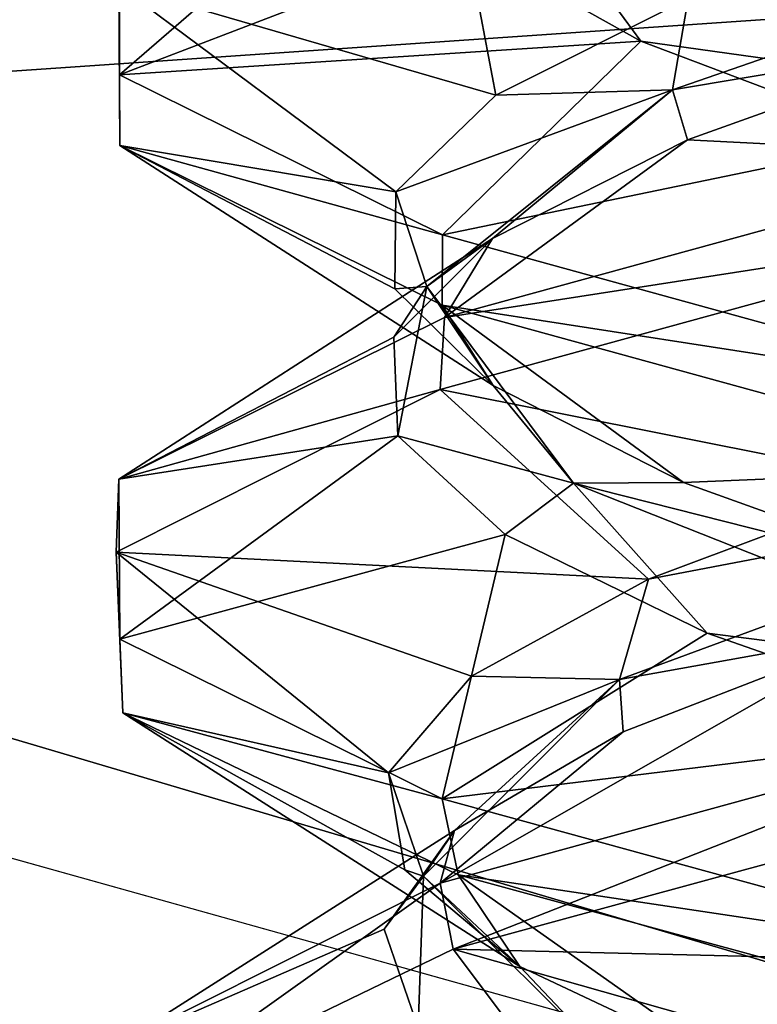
# Model space of a CAD drawing. Header units: millimetres. Extents: x -36.5 to 36.5, y -8.8 to 41.6.
# Tile 287 of 434: x -1.551 to -0.897, y 35.805 to 36.678. Entities that reach past the tile are written whole.
import ezdxf

# ---------------------------------------------------------------- set-up
doc = ezdxf.new("R2010")
doc.units = ezdxf.units.MM
doc.header["$LTSCALE"] = 65.185185
for name, color, linetype in [('166', 7, 'CONTINUOUS'), ('232', 7, 'CONTINUOUS'), ('233', 7, 'CONTINUOUS'), ('237', 7, 'CONTINUOUS'), ('238', 7, 'CONTINUOUS'), ('239', 7, 'CONTINUOUS'), ('240', 7, 'CONTINUOUS'), ('241', 7, 'CONTINUOUS'), ('242', 7, 'CONTINUOUS'), ('243', 7, 'CONTINUOUS'), ('326', 7, 'CONTINUOUS'), ('327', 7, 'CONTINUOUS'), ('366', 7, 'CONTINUOUS'), ('383', 7, 'CONTINUOUS'), ('5', 7, 'CONTINUOUS'), ('519', 7, 'CONTINUOUS'), ('520', 7, 'CONTINUOUS'), ('71', 7, 'CONTINUOUS'), ('72', 7, 'CONTINUOUS'), ('76', 7, 'CONTINUOUS'), ('77', 7, 'CONTINUOUS'), ('78', 7, 'CONTINUOUS'), ('79', 7, 'CONTINUOUS'), ('80', 7, 'CONTINUOUS'), ('81', 7, 'CONTINUOUS'), ('82', 7, 'CONTINUOUS')]:
    doc.layers.add(name, color=color, linetype=linetype)

msp = doc.modelspace()

# ---------------------------------------------------------------- linework, layer by layer
at = {"layer": '166', "color": 7, "linetype": 'CONTINUOUS'}
for points in [[(-1.46278, 36.62894, -11.33209), (-1.46338, 36.70798, -10.67059), (-1.46292, 36.77092, -10.66853), (-1.46278, 36.62894, -11.33209)], [(-1.46241, 36.56609, -11.33371), (-1.46338, 36.70798, -10.67059), (-1.46278, 36.62894, -11.33209), (-1.46241, 36.56609, -11.33371)], [(-1.17626, 36.48691, -11.93081), (-1.46241, 36.56609, -11.33371), (-1.46278, 36.62894, -11.33209), (-1.17626, 36.48691, -11.93081)], [(-1.17662, 36.42454, -11.93036), (-1.46241, 36.56609, -11.33371), (-1.17626, 36.48691, -11.93081), (-1.17662, 36.42454, -11.93036)], [(-1.17445, 36.4137, -10.06691), (-0.6469, 36.49557, -9.64666), (-0.65581, 36.55597, -9.65096), (-1.17445, 36.4137, -10.06691)], [(-1.17841, 36.34985, -10.07191), (-0.6469, 36.49557, -9.64666), (-1.17445, 36.4137, -10.06691), (-1.17841, 36.34985, -10.07191)], [(-0.65758, 36.34445, -12.34818), (-1.17662, 36.42454, -11.93036), (-1.17626, 36.48691, -11.93081), (-0.65758, 36.34445, -12.34818)], [(-0.65179, 36.28059, -12.35099), (-1.17662, 36.42454, -11.93036), (-0.65758, 36.34445, -12.34818), (-0.65179, 36.28059, -12.35099)], [(-1.46338, 36.27048, -10.67059), (-1.17841, 36.34985, -10.07191), (-1.17445, 36.4137, -10.06691), (-1.46338, 36.27048, -10.67059)], [(-1.46567, 36.20573, -10.68091), (-1.17841, 36.34985, -10.07191), (-1.46338, 36.27048, -10.67059), (-1.46567, 36.20573, -10.68091)], [(-1.46241, 36.12859, -11.33371), (-1.46567, 36.20573, -10.68091), (-1.46338, 36.27048, -10.67059), (-1.46241, 36.12859, -11.33371)], [(-1.45961, 36.06346, -11.34576), (-1.46567, 36.20573, -10.68091), (-1.46241, 36.12859, -11.33371), (-1.45961, 36.06346, -11.34576)], [(-1.17662, 35.98704, -11.93036), (-1.45961, 36.06346, -11.34576), (-1.46241, 36.12859, -11.33371), (-1.17662, 35.98704, -11.93036)], [(-1.16238, 35.91971, -11.94809), (-1.45961, 36.06346, -11.34576), (-1.17662, 35.98704, -11.93036), (-1.16238, 35.91971, -11.94809)], [(-1.17841, 35.91235, -10.07191), (-1.16696, 35.85375, -10.05755), (-0.6469, 36.05807, -9.64666), (-1.17841, 35.91235, -10.07191)], [(-1.16696, 35.85375, -10.05755), (-0.64174, 35.99678, -9.64421), (-0.6469, 36.05807, -9.64666), (-1.16696, 35.85375, -10.05755)], [(-0.65179, 35.84309, -12.35099), (-1.16238, 35.91971, -11.94809), (-1.17662, 35.98704, -11.93036), (-0.65179, 35.84309, -12.35099)], [(-0.64426, 35.77881, -12.35459), (-1.16238, 35.91971, -11.94809), (-0.65179, 35.84309, -12.35099), (-0.64426, 35.77881, -12.35459)], [(-1.46567, 35.76823, -10.68091), (-1.45818, 35.71284, -10.64828), (-1.17841, 35.91235, -10.07191), (-1.46567, 35.76823, -10.68091)], [(-1.45818, 35.71284, -10.64828), (-1.16696, 35.85375, -10.05755), (-1.17841, 35.91235, -10.07191), (-1.45818, 35.71284, -10.64828)]]:
    msp.add_3dface(points, dxfattribs=at)
at = {"layer": '232', "color": 7, "linetype": 'CONTINUOUS'}
for points in [[(-1.46278, 36.62894, -11.33209), (-1.46292, 36.77092, -10.66853), (-1.2263, 36.83376, -11.08677), (-1.46278, 36.62894, -11.33209)], [(-1.15675, 36.74629, -11.41627), (-1.46278, 36.62894, -11.33209), (-1.2263, 36.83376, -11.08677), (-1.15675, 36.74629, -11.41627)], [(-1.00039, 36.65882, -11.71454), (-1.46278, 36.62894, -11.33209), (-1.15675, 36.74629, -11.41627), (-1.00039, 36.65882, -11.71454)], [(-1.17626, 36.48691, -11.93081), (-1.46278, 36.62894, -11.33209), (-1.00039, 36.65882, -11.71454), (-1.17626, 36.48691, -11.93081)], [(-0.76897, 36.57135, -11.95918), (-1.17626, 36.48691, -11.93081), (-1.00039, 36.65882, -11.71454), (-0.76897, 36.57135, -11.95918)], [(-0.65758, 36.34445, -12.34818), (-1.17626, 36.48691, -11.93081), (-0.76897, 36.57135, -11.95918), (-0.65758, 36.34445, -12.34818)]]:
    msp.add_3dface(points, dxfattribs=at)
at = {"layer": '233', "color": 7, "linetype": 'CONTINUOUS'}
for points in [[(-1.00039, 36.65882, -11.71454), (-1.15675, 36.74629, -11.41627), (-1.09656, 36.78971, -11.47061), (-1.00039, 36.65882, -11.71454)], [(-1.00039, 36.65882, -11.71454), (-1.09656, 36.78971, -11.47061), (-0.69143, 36.61548, -11.97255), (-1.00039, 36.65882, -11.71454)], [(-0.69143, 36.61548, -11.97255), (-1.09656, 36.78971, -11.47061), (-0.76987, 36.69665, -11.95846), (-0.69143, 36.61548, -11.97255)], [(-0.76897, 36.57135, -11.95918), (-1.00039, 36.65882, -11.71454), (-0.69143, 36.61548, -11.97255), (-0.76897, 36.57135, -11.95918)]]:
    msp.add_3dface(points, dxfattribs=at)
at = {"layer": '237', "color": 7, "linetype": 'CONTINUOUS'}
for points in [[(-0.64174, 35.99678, -9.64421), (-1.16696, 35.85375, -10.05755), (-0.53337, 35.8384, -9.89237), (-0.64174, 35.99678, -9.64421)], [(-1.16696, 35.85375, -10.05755), (-1.45818, 35.71284, -10.64828), (-1.02645, 35.66675, -10.32343), (-1.16696, 35.85375, -10.05755)], [(-1.16696, 35.85375, -10.05755), (-1.02645, 35.66675, -10.32343), (-0.80915, 35.75258, -10.07446), (-1.16696, 35.85375, -10.05755)], [(-1.16696, 35.85375, -10.05755), (-0.80915, 35.75258, -10.07446), (-0.53337, 35.8384, -9.89237), (-1.16696, 35.85375, -10.05755)]]:
    msp.add_3dface(points, dxfattribs=at)
at = {"layer": '238', "color": 7, "linetype": 'CONTINUOUS'}
for points in [[(-1.17841, 35.91235, -10.07191), (-0.6469, 36.05807, -9.64666), (-0.79029, 36.134, -10.05831), (-1.17841, 35.91235, -10.07191)], [(-1.01617, 36.04653, -10.30808), (-1.17841, 35.91235, -10.07191), (-0.79029, 36.134, -10.05831), (-1.01617, 36.04653, -10.30808)], [(-1.16579, 35.95906, -10.60978), (-1.17841, 35.91235, -10.07191), (-1.01617, 36.04653, -10.30808), (-1.16579, 35.95906, -10.60978)], [(-1.46567, 35.76823, -10.68091), (-1.17841, 35.91235, -10.07191), (-1.16579, 35.95906, -10.60978), (-1.46567, 35.76823, -10.68091)], [(-1.22794, 35.87159, -10.94076), (-1.46567, 35.76823, -10.68091), (-1.16579, 35.95906, -10.60978), (-1.22794, 35.87159, -10.94076)], [(-1.19794, 35.78412, -11.27618), (-1.46567, 35.76823, -10.68091), (-1.22794, 35.87159, -10.94076), (-1.19794, 35.78412, -11.27618)]]:
    msp.add_3dface(points, dxfattribs=at)
at = {"layer": '239', "color": 7, "linetype": 'CONTINUOUS'}
for points in [[(-0.79029, 36.134, -10.05831), (-0.54754, 36.26701, -9.93976), (-1.01934, 36.09278, -10.37963), (-0.79029, 36.134, -10.05831)], [(-1.01934, 36.09278, -10.37963), (-0.54754, 36.26701, -9.93976), (-0.99355, 36.1817, -10.27599), (-1.01934, 36.09278, -10.37963)], [(-0.99355, 36.1817, -10.27599), (-0.54754, 36.26701, -9.93976), (-0.7648, 36.26753, -10.03749), (-0.99355, 36.1817, -10.27599)], [(-1.15051, 36.09588, -10.5668), (-1.01934, 36.09278, -10.37963), (-0.99355, 36.1817, -10.27599), (-1.15051, 36.09588, -10.5668)], [(-1.01617, 36.04653, -10.30808), (-0.79029, 36.134, -10.05831), (-1.01934, 36.09278, -10.37963), (-1.01617, 36.04653, -10.30808)], [(-1.22434, 36.01005, -10.88892), (-1.01934, 36.09278, -10.37963), (-1.15051, 36.09588, -10.5668), (-1.22434, 36.01005, -10.88892)], [(-1.19328, 35.91854, -11.00077), (-1.01934, 36.09278, -10.37963), (-1.22434, 36.01005, -10.88892), (-1.19328, 35.91854, -11.00077)], [(-1.16579, 35.95906, -10.60978), (-1.01934, 36.09278, -10.37963), (-1.19328, 35.91854, -11.00077), (-1.16579, 35.95906, -10.60978)], [(-1.16579, 35.95906, -10.60978), (-1.01617, 36.04653, -10.30808), (-1.01934, 36.09278, -10.37963), (-1.16579, 35.95906, -10.60978)], [(-1.20969, 35.92423, -11.21906), (-1.19328, 35.91854, -11.00077), (-1.22434, 36.01005, -10.88892), (-1.20969, 35.92423, -11.21906)], [(-1.22794, 35.87159, -10.94076), (-1.16579, 35.95906, -10.60978), (-1.19328, 35.91854, -11.00077), (-1.22794, 35.87159, -10.94076)], [(-1.19794, 35.78412, -11.27618), (-1.22794, 35.87159, -10.94076), (-1.19328, 35.91854, -11.00077), (-1.19794, 35.78412, -11.27618)], [(-1.10763, 35.8384, -11.53337), (-1.19328, 35.91854, -11.00077), (-1.20969, 35.92423, -11.21906), (-1.10763, 35.8384, -11.53337)], [(-1.19794, 35.78412, -11.27618), (-1.19328, 35.91854, -11.00077), (-1.01854, 35.74431, -11.6217), (-1.19794, 35.78412, -11.27618)], [(-1.01854, 35.74431, -11.6217), (-1.19328, 35.91854, -11.00077), (-1.10763, 35.8384, -11.53337), (-1.01854, 35.74431, -11.6217)], [(-0.92554, 35.75258, -11.80915), (-1.01854, 35.74431, -11.6217), (-1.10763, 35.8384, -11.53337), (-0.92554, 35.75258, -11.80915)]]:
    msp.add_3dface(points, dxfattribs=at)
at = {"layer": '240', "color": 7, "linetype": 'CONTINUOUS'}
for points in [[(-0.6469, 36.49557, -9.64666), (-1.17841, 36.34985, -10.07191), (-0.7648, 36.26753, -10.03749), (-0.6469, 36.49557, -9.64666)], [(-1.17841, 36.34985, -10.07191), (-1.46567, 36.20573, -10.68091), (-0.99355, 36.1817, -10.27599), (-1.17841, 36.34985, -10.07191)], [(-1.17841, 36.34985, -10.07191), (-0.99355, 36.1817, -10.27599), (-0.7648, 36.26753, -10.03749), (-1.17841, 36.34985, -10.07191)], [(-1.46567, 36.20573, -10.68091), (-1.45961, 36.06346, -11.34576), (-1.22434, 36.01005, -10.88892), (-1.46567, 36.20573, -10.68091)], [(-1.46567, 36.20573, -10.68091), (-1.22434, 36.01005, -10.88892), (-1.15051, 36.09588, -10.5668), (-1.46567, 36.20573, -10.68091)], [(-1.46567, 36.20573, -10.68091), (-1.15051, 36.09588, -10.5668), (-0.99355, 36.1817, -10.27599), (-1.46567, 36.20573, -10.68091)], [(-1.45961, 36.06346, -11.34576), (-1.16238, 35.91971, -11.94809), (-1.10763, 35.8384, -11.53337), (-1.45961, 36.06346, -11.34576)], [(-1.45961, 36.06346, -11.34576), (-1.10763, 35.8384, -11.53337), (-1.20969, 35.92423, -11.21906), (-1.45961, 36.06346, -11.34576)], [(-1.45961, 36.06346, -11.34576), (-1.20969, 35.92423, -11.21906), (-1.22434, 36.01005, -10.88892), (-1.45961, 36.06346, -11.34576)], [(-1.16238, 35.91971, -11.94809), (-0.64426, 35.77881, -12.35459), (-0.92554, 35.75258, -11.80915), (-1.16238, 35.91971, -11.94809)], [(-1.16238, 35.91971, -11.94809), (-0.92554, 35.75258, -11.80915), (-1.10763, 35.8384, -11.53337), (-1.16238, 35.91971, -11.94809)]]:
    msp.add_3dface(points, dxfattribs=at)
at = {"layer": '241', "color": 7, "linetype": 'CONTINUOUS'}
for points in [[(-0.95918, 36.57135, -10.23103), (-0.65581, 36.55597, -9.65096), (-0.71454, 36.65882, -9.99961), (-0.95918, 36.57135, -10.23103)], [(-1.17445, 36.4137, -10.06691), (-0.65581, 36.55597, -9.65096), (-0.95918, 36.57135, -10.23103), (-1.17445, 36.4137, -10.06691)], [(-1.13185, 36.48388, -10.52016), (-1.17445, 36.4137, -10.06691), (-0.95918, 36.57135, -10.23103), (-1.13185, 36.48388, -10.52016)], [(-1.46338, 36.27048, -10.67059), (-1.17445, 36.4137, -10.06691), (-1.13185, 36.48388, -10.52016), (-1.46338, 36.27048, -10.67059)], [(-1.21959, 36.39641, -10.84529), (-1.46338, 36.27048, -10.67059), (-1.13185, 36.48388, -10.52016), (-1.21959, 36.39641, -10.84529)], [(-1.21582, 36.30894, -11.18203), (-1.46338, 36.27048, -10.67059), (-1.21959, 36.39641, -10.84529), (-1.21582, 36.30894, -11.18203)], [(-1.46241, 36.12859, -11.33371), (-1.46338, 36.27048, -10.67059), (-1.21582, 36.30894, -11.18203), (-1.46241, 36.12859, -11.33371)], [(-1.12081, 36.22147, -11.50511), (-1.46241, 36.12859, -11.33371), (-1.21582, 36.30894, -11.18203), (-1.12081, 36.22147, -11.50511)], [(-1.17662, 35.98704, -11.93036), (-1.46241, 36.12859, -11.33371), (-1.12081, 36.22147, -11.50511), (-1.17662, 35.98704, -11.93036)], [(-0.94169, 36.134, -11.79029), (-1.17662, 35.98704, -11.93036), (-1.12081, 36.22147, -11.50511), (-0.94169, 36.134, -11.79029)], [(-0.69192, 36.04653, -12.01617), (-1.17662, 35.98704, -11.93036), (-0.94169, 36.134, -11.79029), (-0.69192, 36.04653, -12.01617)], [(-0.65179, 35.84309, -12.35099), (-1.17662, 35.98704, -11.93036), (-0.69192, 36.04653, -12.01617), (-0.65179, 35.84309, -12.35099)]]:
    msp.add_3dface(points, dxfattribs=at)
at = {"layer": '242', "color": 7, "linetype": 'CONTINUOUS'}
for points in [[(-0.71454, 36.65882, -9.99961), (-0.47054, 36.78973, -9.90341), (-0.97251, 36.61549, -10.30852), (-0.71454, 36.65882, -9.99961)], [(-0.97251, 36.61549, -10.30852), (-0.47054, 36.78973, -9.90341), (-0.95846, 36.69665, -10.23013), (-0.97251, 36.61549, -10.30852)], [(-1.1289, 36.61083, -10.51326), (-0.97251, 36.61549, -10.30852), (-0.95846, 36.69665, -10.23013), (-1.1289, 36.61083, -10.51326)], [(-0.95918, 36.57135, -10.23103), (-0.71454, 36.65882, -9.99961), (-0.97251, 36.61549, -10.30852), (-0.95918, 36.57135, -10.23103)], [(-1.1903, 36.44126, -10.91568), (-0.97251, 36.61549, -10.30852), (-1.21777, 36.525, -10.83155), (-1.1903, 36.44126, -10.91568)], [(-1.21777, 36.525, -10.83155), (-0.97251, 36.61549, -10.30852), (-1.1289, 36.61083, -10.51326), (-1.21777, 36.525, -10.83155)], [(-1.13185, 36.48388, -10.52016), (-0.97251, 36.61549, -10.30852), (-1.1903, 36.44126, -10.91568), (-1.13185, 36.48388, -10.52016)], [(-1.13185, 36.48388, -10.52016), (-0.95918, 36.57135, -10.23103), (-0.97251, 36.61549, -10.30852), (-1.13185, 36.48388, -10.52016)], [(-1.21864, 36.43918, -11.16202), (-1.1903, 36.44126, -10.91568), (-1.21777, 36.525, -10.83155), (-1.21864, 36.43918, -11.16202)], [(-1.21959, 36.39641, -10.84529), (-1.13185, 36.48388, -10.52016), (-1.1903, 36.44126, -10.91568), (-1.21959, 36.39641, -10.84529)], [(-1.21582, 36.30894, -11.18203), (-1.21959, 36.39641, -10.84529), (-1.1903, 36.44126, -10.91568), (-1.21582, 36.30894, -11.18203)], [(-1.13146, 36.35335, -11.48078), (-1.1903, 36.44126, -10.91568), (-1.21864, 36.43918, -11.16202), (-1.13146, 36.35335, -11.48078)], [(-1.21582, 36.30894, -11.18203), (-1.1903, 36.44126, -10.91568), (-1.06027, 36.26703, -11.54749), (-1.21582, 36.30894, -11.18203)], [(-1.06027, 36.26703, -11.54749), (-1.1903, 36.44126, -10.91568), (-1.13146, 36.35335, -11.48078), (-1.06027, 36.26703, -11.54749)], [(-0.96251, 36.26753, -11.7648), (-1.06027, 36.26703, -11.54749), (-1.13146, 36.35335, -11.48078), (-0.96251, 36.26753, -11.7648)], [(-1.12081, 36.22147, -11.50511), (-1.21582, 36.30894, -11.18203), (-1.06027, 36.26703, -11.54749), (-1.12081, 36.22147, -11.50511)], [(-0.94169, 36.134, -11.79029), (-1.12081, 36.22147, -11.50511), (-1.06027, 36.26703, -11.54749), (-0.94169, 36.134, -11.79029)], [(-0.72401, 36.1817, -11.99355), (-1.06027, 36.26703, -11.54749), (-0.96251, 36.26753, -11.7648), (-0.72401, 36.1817, -11.99355)], [(-0.94169, 36.134, -11.79029), (-1.06027, 36.26703, -11.54749), (-0.62043, 36.09279, -12.01931), (-0.94169, 36.134, -11.79029)], [(-0.62043, 36.09279, -12.01931), (-1.06027, 36.26703, -11.54749), (-0.72401, 36.1817, -11.99355), (-0.62043, 36.09279, -12.01931)], [(-0.69192, 36.04653, -12.01617), (-0.94169, 36.134, -11.79029), (-0.62043, 36.09279, -12.01931), (-0.69192, 36.04653, -12.01617)]]:
    msp.add_3dface(points, dxfattribs=at)
at = {"layer": '243', "color": 7, "linetype": 'CONTINUOUS'}
for points in [[(-1.17445, 36.8512, -10.06691), (-1.46338, 36.70798, -10.67059), (-1.1289, 36.61083, -10.51326), (-1.17445, 36.8512, -10.06691)], [(-1.17445, 36.8512, -10.06691), (-1.1289, 36.61083, -10.51326), (-0.95846, 36.69665, -10.23013), (-1.17445, 36.8512, -10.06691)], [(-1.46338, 36.70798, -10.67059), (-1.46241, 36.56609, -11.33371), (-1.21777, 36.525, -10.83155), (-1.46338, 36.70798, -10.67059)], [(-1.46338, 36.70798, -10.67059), (-1.21777, 36.525, -10.83155), (-1.1289, 36.61083, -10.51326), (-1.46338, 36.70798, -10.67059)], [(-1.46241, 36.56609, -11.33371), (-1.17662, 36.42454, -11.93036), (-1.13146, 36.35335, -11.48078), (-1.46241, 36.56609, -11.33371)], [(-1.46241, 36.56609, -11.33371), (-1.13146, 36.35335, -11.48078), (-1.21864, 36.43918, -11.16202), (-1.46241, 36.56609, -11.33371)], [(-1.46241, 36.56609, -11.33371), (-1.21864, 36.43918, -11.16202), (-1.21777, 36.525, -10.83155), (-1.46241, 36.56609, -11.33371)], [(-1.17662, 36.42454, -11.93036), (-0.65179, 36.28059, -12.35099), (-0.96251, 36.26753, -11.7648), (-1.17662, 36.42454, -11.93036)], [(-1.17662, 36.42454, -11.93036), (-0.96251, 36.26753, -11.7648), (-1.13146, 36.35335, -11.48078), (-1.17662, 36.42454, -11.93036)], [(-0.65179, 36.28059, -12.35099), (-0.72401, 36.1817, -11.99355), (-0.96251, 36.26753, -11.7648), (-0.65179, 36.28059, -12.35099)]]:
    msp.add_3dface(points, dxfattribs=at)
at = {"layer": '326', "color": 7, "linetype": 'CONTINUOUS'}
for points in [[(5, 34.1, 15.2), (19.8, 38.1, 15.2), (-9.3, 38.1, 15.2), (5, 34.1, 15.2)], [(-9.3, 36.1, 15.2), (5, 34.1, 15.2), (-9.3, 38.1, 15.2), (-9.3, 36.1, 15.2)], [(-13.5, 34.1, 15.2), (5, 34.1, 15.2), (-13.5, 36.1, 15.2), (-13.5, 34.1, 15.2)], [(-13.5, 36.1, 15.2), (5, 34.1, 15.2), (-9.3, 36.1, 15.2), (-13.5, 36.1, 15.2)]]:
    msp.add_3dface(points, dxfattribs=at)
at = {"layer": '327', "color": 7, "linetype": 'CONTINUOUS'}
for points in [[(-9.3, 38.1, -15.2), (19.8, 38.1, -15.2), (-9.3, 36.1, -15.2), (-9.3, 38.1, -15.2)], [(-9.3, 36.1, -15.2), (19.8, 38.1, -15.2), (5, 34.1, -15.2), (-9.3, 36.1, -15.2)], [(-13.5, 34.1, -15.2), (-9.3, 36.1, -15.2), (5, 34.1, -15.2), (-13.5, 34.1, -15.2)]]:
    msp.add_3dface(points, dxfattribs=at)
at = {"layer": '366', "color": 7, "linetype": 'CONTINUOUS'}
for points in [[(5, 34.1, 13.80473), (-9.01578, 34.1, 13.80473), (0, 38.1349, 13.7343), (5, 34.1, 13.80473)], [(0, 38.1349, 13.7343), (-9.01578, 34.1, 13.80473), (-1.91105, 38.1349, 13.7343), (0, 38.1349, 13.7343)]]:
    msp.add_3dface(points, dxfattribs=at)
at = {"layer": '383', "color": 7, "linetype": 'CONTINUOUS'}
for points in [[(-8.70476, 34.1, -13.80473), (5, 34.1, -13.80473), (-8.63433, 38.1349, -13.7343), (-8.70476, 34.1, -13.80473)], [(-8.63433, 38.1349, -13.7343), (5, 34.1, -13.80473), (0, 38.1349, -13.7343), (-8.63433, 38.1349, -13.7343)]]:
    msp.add_3dface(points, dxfattribs=at)
at = {"layer": '5', "color": 7, "linetype": 'CONTINUOUS'}
for points in [[(-1.46278, 36.62894, 10.66791), (-1.46338, 36.70798, 11.32941), (-1.46292, 36.77092, 11.33147), (-1.46278, 36.62894, 10.66791)], [(-1.46241, 36.56609, 10.66629), (-1.46338, 36.70798, 11.32941), (-1.46278, 36.62894, 10.66791), (-1.46241, 36.56609, 10.66629)], [(-1.17626, 36.48691, 10.06919), (-1.46241, 36.56609, 10.66629), (-1.46278, 36.62894, 10.66791), (-1.17626, 36.48691, 10.06919)], [(-1.17662, 36.42454, 10.06964), (-1.46241, 36.56609, 10.66629), (-1.17626, 36.48691, 10.06919), (-1.17662, 36.42454, 10.06964)], [(-1.17445, 36.4137, 11.93309), (-0.6469, 36.49557, 12.35334), (-0.65581, 36.55597, 12.34904), (-1.17445, 36.4137, 11.93309)], [(-1.17841, 36.34985, 11.92809), (-0.6469, 36.49557, 12.35334), (-1.17445, 36.4137, 11.93309), (-1.17841, 36.34985, 11.92809)], [(-0.65758, 36.34445, 9.65182), (-1.17662, 36.42454, 10.06964), (-1.17626, 36.48691, 10.06919), (-0.65758, 36.34445, 9.65182)], [(-0.65179, 36.28059, 9.64901), (-1.17662, 36.42454, 10.06964), (-0.65758, 36.34445, 9.65182), (-0.65179, 36.28059, 9.64901)], [(-1.46338, 36.27048, 11.32941), (-1.17841, 36.34985, 11.92809), (-1.17445, 36.4137, 11.93309), (-1.46338, 36.27048, 11.32941)], [(-1.46567, 36.20573, 11.31909), (-1.17841, 36.34985, 11.92809), (-1.46338, 36.27048, 11.32941), (-1.46567, 36.20573, 11.31909)], [(-1.46241, 36.12859, 10.66629), (-1.46567, 36.20573, 11.31909), (-1.46338, 36.27048, 11.32941), (-1.46241, 36.12859, 10.66629)], [(-1.45961, 36.06346, 10.65424), (-1.46567, 36.20573, 11.31909), (-1.46241, 36.12859, 10.66629), (-1.45961, 36.06346, 10.65424)], [(-1.17662, 35.98704, 10.06964), (-1.45961, 36.06346, 10.65424), (-1.46241, 36.12859, 10.66629), (-1.17662, 35.98704, 10.06964)], [(-1.16238, 35.91971, 10.05191), (-1.45961, 36.06346, 10.65424), (-1.17662, 35.98704, 10.06964), (-1.16238, 35.91971, 10.05191)], [(-1.17841, 35.91235, 11.92809), (-1.16696, 35.85375, 11.94245), (-0.6469, 36.05807, 12.35334), (-1.17841, 35.91235, 11.92809)], [(-1.16696, 35.85375, 11.94245), (-0.64174, 35.99678, 12.35579), (-0.6469, 36.05807, 12.35334), (-1.16696, 35.85375, 11.94245)], [(-0.65179, 35.84309, 9.64901), (-1.16238, 35.91971, 10.05191), (-1.17662, 35.98704, 10.06964), (-0.65179, 35.84309, 9.64901)], [(-0.64426, 35.77881, 9.64541), (-1.16238, 35.91971, 10.05191), (-0.65179, 35.84309, 9.64901), (-0.64426, 35.77881, 9.64541)], [(-1.46567, 35.76823, 11.31909), (-1.45818, 35.71284, 11.35172), (-1.17841, 35.91235, 11.92809), (-1.46567, 35.76823, 11.31909)], [(-1.45818, 35.71284, 11.35172), (-1.16696, 35.85375, 11.94245), (-1.17841, 35.91235, 11.92809), (-1.45818, 35.71284, 11.35172)]]:
    msp.add_3dface(points, dxfattribs=at)
at = {"layer": '519', "color": 7, "linetype": 'CONTINUOUS'}
for points in [[(5.2, 34.1, -5.904), (7.97857, 40.1, -5.79927), (-1.91105, 40.1, -5.79927), (5.2, 34.1, -5.904)], [(-1.91105, 38.34213, -5.82995), (5.2, 34.1, -5.904), (-1.91105, 40.1, -5.79927), (-1.91105, 38.34213, -5.82995)], [(-3.11105, 34.1, -5.904), (5.2, 34.1, -5.904), (-3.11105, 38.34213, -5.82995), (-3.11105, 34.1, -5.904)], [(-3.11105, 38.34213, -5.82995), (5.2, 34.1, -5.904), (-1.91105, 38.34213, -5.82995), (-3.11105, 38.34213, -5.82995)]]:
    msp.add_3dface(points, dxfattribs=at)
at = {"layer": '520', "color": 7, "linetype": 'CONTINUOUS'}
for points in [[(-0.53105, 34.1, -8.246), (-8.70476, 34.1, -8.246), (-8.60346, 39.90349, -8.3473), (-0.53105, 34.1, -8.246)], [(-0.53105, 34.1, -8.246), (-8.60346, 39.90349, -8.3473), (-0.52618, 37.00477, -8.29671), (-0.53105, 34.1, -8.246)]]:
    msp.add_3dface(points, dxfattribs=at)
at = {"layer": '71', "color": 7, "linetype": 'CONTINUOUS'}
for points in [[(-1.46278, 36.62894, 10.66791), (-1.46292, 36.77092, 11.33147), (-1.2263, 36.83376, 10.91323), (-1.46278, 36.62894, 10.66791)], [(-1.15675, 36.74629, 10.58373), (-1.46278, 36.62894, 10.66791), (-1.2263, 36.83376, 10.91323), (-1.15675, 36.74629, 10.58373)], [(-1.00039, 36.65882, 10.28546), (-1.46278, 36.62894, 10.66791), (-1.15675, 36.74629, 10.58373), (-1.00039, 36.65882, 10.28546)], [(-1.17626, 36.48691, 10.06919), (-1.46278, 36.62894, 10.66791), (-1.00039, 36.65882, 10.28546), (-1.17626, 36.48691, 10.06919)], [(-0.76897, 36.57135, 10.04082), (-1.17626, 36.48691, 10.06919), (-1.00039, 36.65882, 10.28546), (-0.76897, 36.57135, 10.04082)], [(-0.65758, 36.34445, 9.65182), (-1.17626, 36.48691, 10.06919), (-0.76897, 36.57135, 10.04082), (-0.65758, 36.34445, 9.65182)]]:
    msp.add_3dface(points, dxfattribs=at)
at = {"layer": '72', "color": 7, "linetype": 'CONTINUOUS'}
for points in [[(-1.00039, 36.65882, 10.28546), (-1.15675, 36.74629, 10.58373), (-1.09656, 36.78971, 10.52939), (-1.00039, 36.65882, 10.28546)], [(-1.00039, 36.65882, 10.28546), (-1.09656, 36.78971, 10.52939), (-0.69143, 36.61548, 10.02745), (-1.00039, 36.65882, 10.28546)], [(-0.69143, 36.61548, 10.02745), (-1.09656, 36.78971, 10.52939), (-0.76987, 36.69665, 10.04154), (-0.69143, 36.61548, 10.02745)], [(-0.76897, 36.57135, 10.04082), (-1.00039, 36.65882, 10.28546), (-0.69143, 36.61548, 10.02745), (-0.76897, 36.57135, 10.04082)]]:
    msp.add_3dface(points, dxfattribs=at)
at = {"layer": '76', "color": 7, "linetype": 'CONTINUOUS'}
for points in [[(-0.64174, 35.99678, 12.35579), (-1.16696, 35.85375, 11.94245), (-0.53337, 35.8384, 12.10763), (-0.64174, 35.99678, 12.35579)], [(-1.16696, 35.85375, 11.94245), (-1.45818, 35.71284, 11.35172), (-1.02645, 35.66675, 11.67657), (-1.16696, 35.85375, 11.94245)], [(-1.16696, 35.85375, 11.94245), (-1.02645, 35.66675, 11.67657), (-0.80915, 35.75258, 11.92554), (-1.16696, 35.85375, 11.94245)], [(-1.16696, 35.85375, 11.94245), (-0.80915, 35.75258, 11.92554), (-0.53337, 35.8384, 12.10763), (-1.16696, 35.85375, 11.94245)]]:
    msp.add_3dface(points, dxfattribs=at)
at = {"layer": '77', "color": 7, "linetype": 'CONTINUOUS'}
for points in [[(-1.17841, 35.91235, 11.92809), (-0.6469, 36.05807, 12.35334), (-0.79029, 36.134, 11.94169), (-1.17841, 35.91235, 11.92809)], [(-1.01617, 36.04653, 11.69192), (-1.17841, 35.91235, 11.92809), (-0.79029, 36.134, 11.94169), (-1.01617, 36.04653, 11.69192)], [(-1.16579, 35.95906, 11.39022), (-1.17841, 35.91235, 11.92809), (-1.01617, 36.04653, 11.69192), (-1.16579, 35.95906, 11.39022)], [(-1.46567, 35.76823, 11.31909), (-1.17841, 35.91235, 11.92809), (-1.16579, 35.95906, 11.39022), (-1.46567, 35.76823, 11.31909)], [(-1.22794, 35.87159, 11.05924), (-1.46567, 35.76823, 11.31909), (-1.16579, 35.95906, 11.39022), (-1.22794, 35.87159, 11.05924)], [(-1.19794, 35.78412, 10.72382), (-1.46567, 35.76823, 11.31909), (-1.22794, 35.87159, 11.05924), (-1.19794, 35.78412, 10.72382)]]:
    msp.add_3dface(points, dxfattribs=at)
at = {"layer": '78', "color": 7, "linetype": 'CONTINUOUS'}
for points in [[(-0.79029, 36.134, 11.94169), (-0.54754, 36.26701, 12.06024), (-1.01934, 36.09278, 11.62037), (-0.79029, 36.134, 11.94169)], [(-1.01934, 36.09278, 11.62037), (-0.54754, 36.26701, 12.06024), (-0.99355, 36.1817, 11.72401), (-1.01934, 36.09278, 11.62037)], [(-0.99355, 36.1817, 11.72401), (-0.54754, 36.26701, 12.06024), (-0.7648, 36.26753, 11.96251), (-0.99355, 36.1817, 11.72401)], [(-1.15051, 36.09588, 11.4332), (-1.01934, 36.09278, 11.62037), (-0.99355, 36.1817, 11.72401), (-1.15051, 36.09588, 11.4332)], [(-1.01617, 36.04653, 11.69192), (-0.79029, 36.134, 11.94169), (-1.01934, 36.09278, 11.62037), (-1.01617, 36.04653, 11.69192)], [(-1.22434, 36.01005, 11.11108), (-1.01934, 36.09278, 11.62037), (-1.15051, 36.09588, 11.4332), (-1.22434, 36.01005, 11.11108)], [(-1.19328, 35.91854, 10.99923), (-1.01934, 36.09278, 11.62037), (-1.22434, 36.01005, 11.11108), (-1.19328, 35.91854, 10.99923)], [(-1.16579, 35.95906, 11.39022), (-1.01934, 36.09278, 11.62037), (-1.19328, 35.91854, 10.99923), (-1.16579, 35.95906, 11.39022)], [(-1.16579, 35.95906, 11.39022), (-1.01617, 36.04653, 11.69192), (-1.01934, 36.09278, 11.62037), (-1.16579, 35.95906, 11.39022)], [(-1.20969, 35.92423, 10.78094), (-1.19328, 35.91854, 10.99923), (-1.22434, 36.01005, 11.11108), (-1.20969, 35.92423, 10.78094)], [(-1.22794, 35.87159, 11.05924), (-1.16579, 35.95906, 11.39022), (-1.19328, 35.91854, 10.99923), (-1.22794, 35.87159, 11.05924)], [(-1.19794, 35.78412, 10.72382), (-1.22794, 35.87159, 11.05924), (-1.19328, 35.91854, 10.99923), (-1.19794, 35.78412, 10.72382)], [(-1.10763, 35.8384, 10.46663), (-1.19328, 35.91854, 10.99923), (-1.20969, 35.92423, 10.78094), (-1.10763, 35.8384, 10.46663)], [(-1.19794, 35.78412, 10.72382), (-1.19328, 35.91854, 10.99923), (-1.01854, 35.74431, 10.3783), (-1.19794, 35.78412, 10.72382)], [(-1.01854, 35.74431, 10.3783), (-1.19328, 35.91854, 10.99923), (-1.10763, 35.8384, 10.46663), (-1.01854, 35.74431, 10.3783)], [(-0.92554, 35.75258, 10.19085), (-1.01854, 35.74431, 10.3783), (-1.10763, 35.8384, 10.46663), (-0.92554, 35.75258, 10.19085)]]:
    msp.add_3dface(points, dxfattribs=at)
at = {"layer": '79', "color": 7, "linetype": 'CONTINUOUS'}
for points in [[(-0.6469, 36.49557, 12.35334), (-1.17841, 36.34985, 11.92809), (-0.7648, 36.26753, 11.96251), (-0.6469, 36.49557, 12.35334)], [(-1.17841, 36.34985, 11.92809), (-1.46567, 36.20573, 11.31909), (-0.99355, 36.1817, 11.72401), (-1.17841, 36.34985, 11.92809)], [(-1.17841, 36.34985, 11.92809), (-0.99355, 36.1817, 11.72401), (-0.7648, 36.26753, 11.96251), (-1.17841, 36.34985, 11.92809)], [(-1.46567, 36.20573, 11.31909), (-1.45961, 36.06346, 10.65424), (-1.22434, 36.01005, 11.11108), (-1.46567, 36.20573, 11.31909)], [(-1.46567, 36.20573, 11.31909), (-1.22434, 36.01005, 11.11108), (-1.15051, 36.09588, 11.4332), (-1.46567, 36.20573, 11.31909)], [(-1.46567, 36.20573, 11.31909), (-1.15051, 36.09588, 11.4332), (-0.99355, 36.1817, 11.72401), (-1.46567, 36.20573, 11.31909)], [(-1.45961, 36.06346, 10.65424), (-1.16238, 35.91971, 10.05191), (-1.10763, 35.8384, 10.46663), (-1.45961, 36.06346, 10.65424)], [(-1.45961, 36.06346, 10.65424), (-1.10763, 35.8384, 10.46663), (-1.20969, 35.92423, 10.78094), (-1.45961, 36.06346, 10.65424)], [(-1.45961, 36.06346, 10.65424), (-1.20969, 35.92423, 10.78094), (-1.22434, 36.01005, 11.11108), (-1.45961, 36.06346, 10.65424)], [(-1.16238, 35.91971, 10.05191), (-0.64426, 35.77881, 9.64541), (-0.92554, 35.75258, 10.19085), (-1.16238, 35.91971, 10.05191)], [(-1.16238, 35.91971, 10.05191), (-0.92554, 35.75258, 10.19085), (-1.10763, 35.8384, 10.46663), (-1.16238, 35.91971, 10.05191)]]:
    msp.add_3dface(points, dxfattribs=at)
at = {"layer": '80', "color": 7, "linetype": 'CONTINUOUS'}
for points in [[(-0.95918, 36.57135, 11.76897), (-0.65581, 36.55597, 12.34904), (-0.71454, 36.65882, 12.00039), (-0.95918, 36.57135, 11.76897)], [(-1.17445, 36.4137, 11.93309), (-0.65581, 36.55597, 12.34904), (-0.95918, 36.57135, 11.76897), (-1.17445, 36.4137, 11.93309)], [(-1.13185, 36.48388, 11.47984), (-1.17445, 36.4137, 11.93309), (-0.95918, 36.57135, 11.76897), (-1.13185, 36.48388, 11.47984)], [(-1.46338, 36.27048, 11.32941), (-1.17445, 36.4137, 11.93309), (-1.13185, 36.48388, 11.47984), (-1.46338, 36.27048, 11.32941)], [(-1.21959, 36.39641, 11.15471), (-1.46338, 36.27048, 11.32941), (-1.13185, 36.48388, 11.47984), (-1.21959, 36.39641, 11.15471)], [(-1.21582, 36.30894, 10.81797), (-1.46338, 36.27048, 11.32941), (-1.21959, 36.39641, 11.15471), (-1.21582, 36.30894, 10.81797)], [(-1.46241, 36.12859, 10.66629), (-1.46338, 36.27048, 11.32941), (-1.21582, 36.30894, 10.81797), (-1.46241, 36.12859, 10.66629)], [(-1.12081, 36.22147, 10.49489), (-1.46241, 36.12859, 10.66629), (-1.21582, 36.30894, 10.81797), (-1.12081, 36.22147, 10.49489)], [(-1.17662, 35.98704, 10.06964), (-1.46241, 36.12859, 10.66629), (-1.12081, 36.22147, 10.49489), (-1.17662, 35.98704, 10.06964)], [(-0.94169, 36.134, 10.20971), (-1.17662, 35.98704, 10.06964), (-1.12081, 36.22147, 10.49489), (-0.94169, 36.134, 10.20971)], [(-0.69192, 36.04653, 9.98383), (-1.17662, 35.98704, 10.06964), (-0.94169, 36.134, 10.20971), (-0.69192, 36.04653, 9.98383)], [(-0.65179, 35.84309, 9.64901), (-1.17662, 35.98704, 10.06964), (-0.69192, 36.04653, 9.98383), (-0.65179, 35.84309, 9.64901)]]:
    msp.add_3dface(points, dxfattribs=at)
at = {"layer": '81', "color": 7, "linetype": 'CONTINUOUS'}
for points in [[(-0.71454, 36.65882, 12.00039), (-0.47054, 36.78973, 12.09659), (-0.97251, 36.61549, 11.69148), (-0.71454, 36.65882, 12.00039)], [(-0.97251, 36.61549, 11.69148), (-0.47054, 36.78973, 12.09659), (-0.95846, 36.69665, 11.76987), (-0.97251, 36.61549, 11.69148)], [(-1.1289, 36.61083, 11.48674), (-0.97251, 36.61549, 11.69148), (-0.95846, 36.69665, 11.76987), (-1.1289, 36.61083, 11.48674)], [(-0.95918, 36.57135, 11.76897), (-0.71454, 36.65882, 12.00039), (-0.97251, 36.61549, 11.69148), (-0.95918, 36.57135, 11.76897)], [(-1.1903, 36.44126, 11.08432), (-0.97251, 36.61549, 11.69148), (-1.21777, 36.525, 11.16845), (-1.1903, 36.44126, 11.08432)], [(-1.21777, 36.525, 11.16845), (-0.97251, 36.61549, 11.69148), (-1.1289, 36.61083, 11.48674), (-1.21777, 36.525, 11.16845)], [(-1.13185, 36.48388, 11.47984), (-0.97251, 36.61549, 11.69148), (-1.1903, 36.44126, 11.08432), (-1.13185, 36.48388, 11.47984)], [(-1.13185, 36.48388, 11.47984), (-0.95918, 36.57135, 11.76897), (-0.97251, 36.61549, 11.69148), (-1.13185, 36.48388, 11.47984)], [(-1.21864, 36.43918, 10.83798), (-1.1903, 36.44126, 11.08432), (-1.21777, 36.525, 11.16845), (-1.21864, 36.43918, 10.83798)], [(-1.21959, 36.39641, 11.15471), (-1.13185, 36.48388, 11.47984), (-1.1903, 36.44126, 11.08432), (-1.21959, 36.39641, 11.15471)], [(-1.21582, 36.30894, 10.81797), (-1.21959, 36.39641, 11.15471), (-1.1903, 36.44126, 11.08432), (-1.21582, 36.30894, 10.81797)], [(-1.13146, 36.35335, 10.51922), (-1.1903, 36.44126, 11.08432), (-1.21864, 36.43918, 10.83798), (-1.13146, 36.35335, 10.51922)], [(-1.21582, 36.30894, 10.81797), (-1.1903, 36.44126, 11.08432), (-1.06027, 36.26703, 10.45251), (-1.21582, 36.30894, 10.81797)], [(-1.06027, 36.26703, 10.45251), (-1.1903, 36.44126, 11.08432), (-1.13146, 36.35335, 10.51922), (-1.06027, 36.26703, 10.45251)], [(-0.96251, 36.26753, 10.2352), (-1.06027, 36.26703, 10.45251), (-1.13146, 36.35335, 10.51922), (-0.96251, 36.26753, 10.2352)], [(-1.12081, 36.22147, 10.49489), (-1.21582, 36.30894, 10.81797), (-1.06027, 36.26703, 10.45251), (-1.12081, 36.22147, 10.49489)], [(-0.94169, 36.134, 10.20971), (-1.12081, 36.22147, 10.49489), (-1.06027, 36.26703, 10.45251), (-0.94169, 36.134, 10.20971)], [(-0.72401, 36.1817, 10.00645), (-1.06027, 36.26703, 10.45251), (-0.96251, 36.26753, 10.2352), (-0.72401, 36.1817, 10.00645)], [(-0.94169, 36.134, 10.20971), (-1.06027, 36.26703, 10.45251), (-0.62043, 36.09279, 9.98069), (-0.94169, 36.134, 10.20971)], [(-0.62043, 36.09279, 9.98069), (-1.06027, 36.26703, 10.45251), (-0.72401, 36.1817, 10.00645), (-0.62043, 36.09279, 9.98069)], [(-0.69192, 36.04653, 9.98383), (-0.94169, 36.134, 10.20971), (-0.62043, 36.09279, 9.98069), (-0.69192, 36.04653, 9.98383)]]:
    msp.add_3dface(points, dxfattribs=at)
at = {"layer": '82', "color": 7, "linetype": 'CONTINUOUS'}
for points in [[(-1.17445, 36.8512, 11.93309), (-1.46338, 36.70798, 11.32941), (-1.1289, 36.61083, 11.48674), (-1.17445, 36.8512, 11.93309)], [(-1.17445, 36.8512, 11.93309), (-1.1289, 36.61083, 11.48674), (-0.95846, 36.69665, 11.76987), (-1.17445, 36.8512, 11.93309)], [(-1.46338, 36.70798, 11.32941), (-1.46241, 36.56609, 10.66629), (-1.21777, 36.525, 11.16845), (-1.46338, 36.70798, 11.32941)], [(-1.46338, 36.70798, 11.32941), (-1.21777, 36.525, 11.16845), (-1.1289, 36.61083, 11.48674), (-1.46338, 36.70798, 11.32941)], [(-1.46241, 36.56609, 10.66629), (-1.17662, 36.42454, 10.06964), (-1.13146, 36.35335, 10.51922), (-1.46241, 36.56609, 10.66629)], [(-1.46241, 36.56609, 10.66629), (-1.13146, 36.35335, 10.51922), (-1.21864, 36.43918, 10.83798), (-1.46241, 36.56609, 10.66629)], [(-1.46241, 36.56609, 10.66629), (-1.21864, 36.43918, 10.83798), (-1.21777, 36.525, 11.16845), (-1.46241, 36.56609, 10.66629)], [(-1.17662, 36.42454, 10.06964), (-0.65179, 36.28059, 9.64901), (-0.96251, 36.26753, 10.2352), (-1.17662, 36.42454, 10.06964)], [(-1.17662, 36.42454, 10.06964), (-0.96251, 36.26753, 10.2352), (-1.13146, 36.35335, 10.51922), (-1.17662, 36.42454, 10.06964)], [(-0.65179, 36.28059, 9.64901), (-0.72401, 36.1817, 10.00645), (-0.96251, 36.26753, 10.2352), (-0.65179, 36.28059, 9.64901)]]:
    msp.add_3dface(points, dxfattribs=at)

doc.saveas('drawing.dxf')
